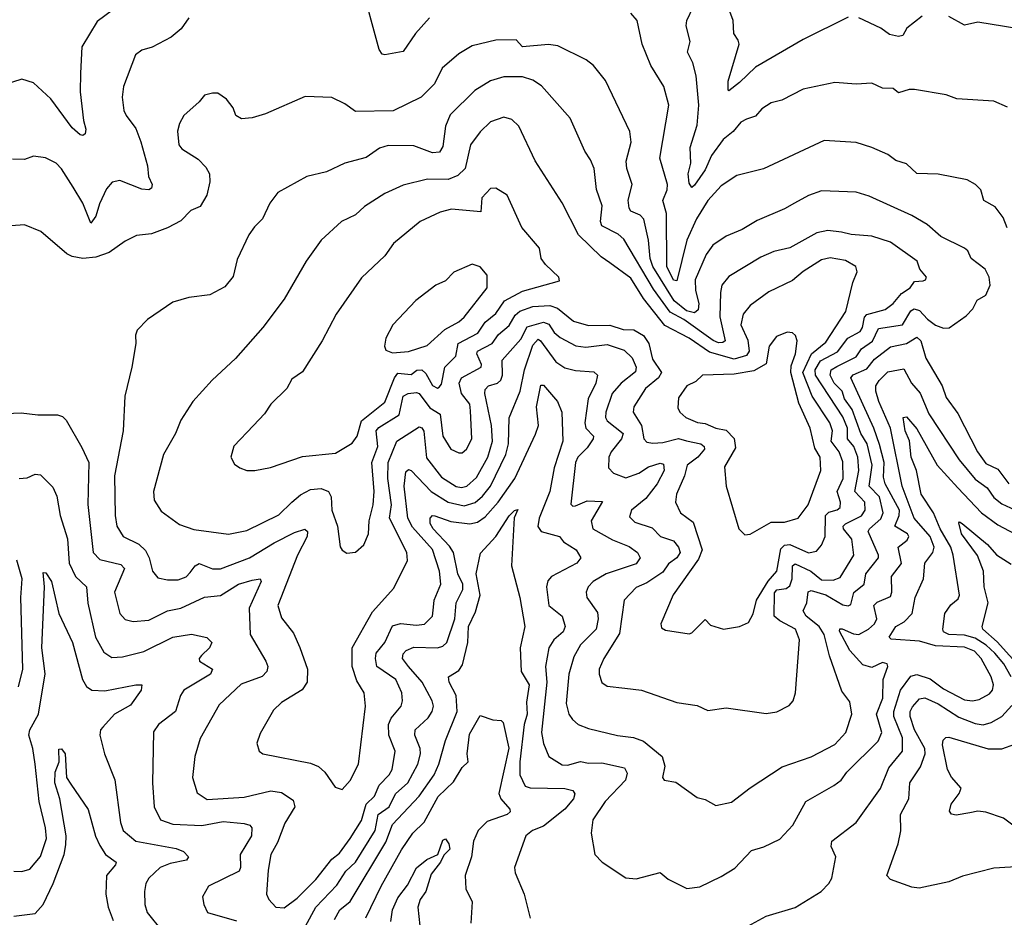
# Model space of a CAD drawing. Extents: x 1443846 to 1577407, y 839182 to 927291.
# Tile 532 of 535: x 1569367 to 1573085, y 900557 to 903948. Entities that reach past the tile are written whole.
import ezdxf

# ---------------------------------------------------------------- set-up
doc = ezdxf.new("R2010")
doc.units = 0

msp = doc.modelspace()

# ---------------------------------------------------------------- linework, layer by layer
at = {"layer": '0CON20XD'}
for points in [[(1570914.4, 903955), (1570861.5, 903895), (1570815, 903826.9), (1570745, 903814.4), (1570735, 903817.5), (1570724.7, 903834.8), (1570655, 904090)], [(1573097.4, 903617.4), (1573045, 903640), (1572905, 903649.2), (1572865, 903664), (1572745, 903684.3), (1572725, 903684.3), (1572685, 903671.5), (1572665, 903688.1), (1572625, 903689.4), (1572585, 903708.1), (1572525, 903703.6), (1572445, 903710), (1572324.6, 903685.4), (1572245, 903643.1), (1572205, 903632.9), (1572169.5, 903610.5), (1572145, 903583.5), (1572111.3, 903571.3), (1572090.1, 903559.9), (1572060.7, 903525), (1572023.6, 903495), (1571978.7, 903435), (1571955, 903380), (1571915, 903322.2), (1571905, 903314.2), (1571895, 903330), (1571890.5, 903365), (1571901.2, 903405), (1571898.1, 903465), (1571925, 903548.8), (1571931.2, 903625), (1571921.3, 903735), (1571909.1, 903785), (1571888.5, 903825), (1571898.9, 903865), (1571883.9, 903923.9), (1571885.4, 903945), (1571909.7, 903995)], [(1569717, 903983), (1569659.6, 903940.4), (1569601.5, 903845), (1569596.1, 903745), (1569594.6, 903675), (1569607.3, 903567.3), (1569616.6, 903533.4), (1569614.2, 903515.8), (1569605, 903510), (1569595, 903512), (1569565, 903538.8), (1569485, 903648.6), (1569418.6, 903708.6), (1569375, 903723.3), (1569305, 903700)], [(1573095, 903160.8), (1573080.8, 903200.8), (1573050.2, 903240.2), (1573008, 903265), (1572995.8, 903305), (1572976, 903325), (1572945, 903342.5), (1572835, 903364.4), (1572755, 903367.1), (1572715, 903403.3), (1572675, 903415.7), (1572645, 903438.2), (1572585, 903464.5), (1572525, 903483.1), (1572405, 903491.4), (1572175.4, 903384.6), (1572075, 903359.4), (1572015, 903320), (1571965, 903264.5), (1571922.9, 903195), (1571885.5, 903115), (1571848.3, 902961.7), (1571835, 902963.9), (1571810.4, 903015), (1571809.4, 903215), (1571795.3, 903265), (1571812.2, 903305), (1571812.8, 903325), (1571784.1, 903425), (1571818.4, 903625), (1571798.8, 903695), (1571750.5, 903775), (1571717.5, 903855), (1571697.9, 903945), (1571675, 903972.7)], [(1572495, 903956.5), (1572325, 903872.7), (1572145, 903768.4), (1572085, 903710.7), (1572045, 903678.8), (1572041.7, 903681.7), (1572041.5, 903715), (1572083.3, 903855), (1572080.3, 903870.3), (1572063.3, 903895), (1572060.6, 903945), (1572048.2, 903978.2)], [(1572775, 903960.6), (1572716.7, 903915), (1572702.1, 903887.9), (1572685, 903883.6), (1572651.4, 903891.4), (1572618.1, 903915), (1572535, 903954.5)], [(1573185.7, 903905.7), (1572985, 903938.6), (1572935, 903927.1), (1572875, 903960)], [(1570005.3, 903954.7), (1569976.8, 903913.2), (1569938.4, 903881.6), (1569866.6, 903843.4), (1569828.2, 903831.8), (1569804.7, 903815.3), (1569758.4, 903695), (1569754.1, 903655), (1569760.4, 903605), (1569768.5, 903585), (1569805, 903536.9), (1569824.4, 903485.6), (1569849.7, 903395), (1569853.1, 903355), (1569867.1, 903325), (1569865, 903310.9), (1569855, 903304.8), (1569828, 903308), (1569745, 903340.4), (1569715.9, 903334.1), (1569695, 903308.6), (1569668.2, 903251.8), (1569655, 903205.7), (1569635, 903179.2), (1569605, 903254.2), (1569568.2, 903315), (1569525, 903384.4), (1569505, 903405.5), (1569464.3, 903425.7), (1569418.6, 903431.4), (1569385, 903420), (1569339.1, 903420.9)], [(1572471.1, 901411.1), (1572424.5, 901544.5), (1572404.4, 901625), (1572385.1, 901655.1), (1572336.3, 901695), (1572325.3, 901715), (1572339.7, 901745), (1572344, 901786), (1572355, 901791.6), (1572410.9, 901775), (1572475, 901737.5), (1572495, 901733.7), (1572505, 901738.1), (1572516, 901784), (1572555.3, 901815), (1572561.7, 901855), (1572609.8, 901915), (1572610.2, 901925), (1572571.2, 902015), (1572575.3, 902025), (1572618.3, 902061.7), (1572627.2, 902085), (1572612.9, 902145), (1572574.5, 902185), (1572585.3, 902265), (1572566.7, 902345), (1572542.7, 902385), (1572510.4, 902475), (1572481.1, 902515), (1572473.1, 902545), (1572442.2, 902575), (1572427.6, 902605), (1572431.5, 902625), (1572452.8, 902637.2), (1572525.4, 902674.6), (1572545.1, 902704.9), (1572586.9, 902733.1), (1572609.5, 902780.5), (1572700.3, 902795), (1572732.1, 902847.9), (1572744.3, 902855.7), (1572765, 902848.8), (1572795, 902815.8), (1572825, 902794.1), (1572855, 902782.3), (1572876, 902784), (1572941.2, 902828.8), (1572965.5, 902855), (1572982, 902888), (1573015, 902906.7), (1573031.5, 902945), (1573027.9, 902975), (1573012.2, 903005), (1572959.5, 903045), (1572946.9, 903075), (1572934.7, 903084.7), (1572845, 903128.5), (1572793.7, 903173.7), (1572735, 903207.9), (1572575, 903280.5), (1572525, 903295.5), (1572395, 903301.2), (1572345, 903283.5), (1572292.5, 903255), (1572255, 903232.9), (1572151.3, 903188.7), (1572095, 903154.6), (1572035, 903130), (1571983.8, 903096.2), (1571959.3, 903060.7), (1571917.6, 902965), (1571918.1, 902925), (1571931, 902875), (1571928.9, 902851.1), (1571915, 902839.7), (1571885, 902848.1), (1571838.2, 902885), (1571757.7, 903015), (1571747.8, 903045), (1571741.7, 903115), (1571723.8, 903193.8), (1571709.3, 903209.3), (1571675, 903224.6), (1571667.8, 903235), (1571664.3, 903265.7), (1571680, 903325), (1571658.9, 903385), (1571657.4, 903412.6), (1571675.4, 903485), (1571670.9, 903525), (1571578.4, 903718.4), (1571534, 903775), (1571506.3, 903796.3), (1571398.3, 903848.3), (1571363.3, 903853.2), (1571265.6, 903845.6), (1571241.7, 903871.7), (1571165, 903870), (1571075, 903848.2), (1571025, 903818.5), (1570961.5, 903765), (1570933.6, 903705), (1570882.9, 903655), (1570776.8, 903603.2), (1570635, 903600.9), (1570595, 903630), (1570545, 903654), (1570445, 903658), (1570295, 903592), (1570245, 903576.2), (1570205, 903573.3), (1570182.5, 903585), (1570172.5, 903615), (1570147.7, 903647.7), (1570115, 903670), (1570095, 903670), (1570065, 903662.5), (1570045, 903636.7), (1569987.1, 903585), (1569970, 903555), (1569963, 903527), (1569967.5, 903475), (1569979.7, 903459.7), (1570041.1, 903421.1), (1570070.2, 903390.2), (1570083.1, 903365), (1570084.4, 903335), (1570073.3, 903285), (1570048, 903242), (1570012.6, 903227.4), (1569975, 903188.4), (1569925, 903161.8), (1569865, 903139.1), (1569807.8, 903132.2), (1569765, 903110.6), (1569705, 903067.6), (1569655, 903050.6), (1569605.4, 903045.4), (1569565, 903052.9), (1569545, 903063.3), (1569447.3, 903147.3), (1569385, 903173.1), (1569335, 903168.6)], [(1570585, 901040), (1570615, 901073.8), (1570646.2, 901135), (1570673.1, 901355), (1570667.1, 901405), (1570640.5, 901450.5), (1570622.4, 901505), (1570622.6, 901575), (1570698.9, 901711.1), (1570779.7, 901800.3), (1570831.8, 901905), (1570828.2, 901935), (1570762.7, 902065), (1570770.9, 902115), (1570757.4, 902215), (1570757.7, 902275), (1570791.3, 902355), (1570875, 902410), (1570885, 902406.2), (1570893.1, 902393.1), (1570903.1, 902293.1), (1570959.2, 902219.2), (1571015, 902184.8), (1571035, 902180.2), (1571055, 902185.2), (1571091.4, 902218.6), (1571134.6, 902295.4), (1571152.3, 902355), (1571148.3, 902415), (1571123.1, 902535), (1571125, 902550.8), (1571136.9, 902565), (1571170.6, 902575), (1571184.1, 902585.9), (1571189.8, 902605), (1571188.7, 902661.3), (1571258.8, 902741.2), (1571283.2, 902786.8), (1571344.4, 902805.6), (1571365, 902797), (1571385, 902766.4), (1571407.3, 902747.3), (1571466.2, 902716.2), (1571505, 902710), (1571585, 902720.2), (1571649.4, 902699.4), (1571680.1, 902670.1), (1571694.4, 902635), (1571692.7, 902617.3), (1571637.6, 902575), (1571603.9, 902535), (1571580.2, 902465), (1571579, 902445), (1571585, 902432), (1571645.2, 902385), (1571639.1, 902365), (1571600, 902315), (1571592, 902295), (1571590, 902255), (1571608.9, 902235), (1571655, 902216.5), (1571705.1, 902234.9), (1571741.7, 902258.3), (1571785, 902272.3), (1571798.4, 902268.4), (1571800, 902245), (1571773.8, 902195), (1571731.5, 902138.5), (1571676.9, 902095), (1571670, 902070), (1571689.3, 902049.3), (1571755, 902028.4), (1571786.4, 901995), (1571835, 901979.1), (1571854.1, 901955), (1571861.1, 901935), (1571848.4, 901915), (1571817.3, 901892.7), (1571795, 901861.1), (1571735, 901820.9), (1571695, 901802.3), (1571649.6, 901755), (1571631.1, 901628.9), (1571572, 901535), (1571555.4, 901495), (1571554.6, 901475), (1571565, 901444.3), (1571585, 901430), (1571652.3, 901422.3), (1571715.4, 901415.4), (1571848.8, 901368.8), (1571925, 901357.5), (1571965, 901338.6), (1572035, 901348.6), (1572185, 901327.1), (1572226.4, 901333.6), (1572272.4, 901357.6), (1572287.1, 901375), (1572296.7, 901405), (1572311.6, 901605), (1572296.1, 901645), (1572236.6, 901676.6), (1572216.3, 901695), (1572217.6, 901782.4), (1572225.6, 901794.4), (1572261.1, 901798.9), (1572275, 901809.6), (1572284, 901836), (1572285.2, 901884.8), (1572295, 901892.7), (1572354.4, 901864.4), (1572395, 901832.2), (1572439, 901831), (1572465, 901840.9), (1572516.3, 901925), (1572508.5, 901985), (1572477.8, 902025), (1572476.7, 902035), (1572485, 902043.2), (1572545, 902073), (1572559, 902095), (1572557.5, 902125), (1572520.3, 902165), (1572535.1, 902245), (1572531.6, 902295), (1572516.4, 902335), (1572492.6, 902365), (1572492.1, 902405), (1572475, 902447.4), (1572372.1, 902605), (1572370.9, 902625), (1572391, 902659), (1572455, 902693.2), (1572494.3, 902745), (1572540.3, 902769.7), (1572549.5, 902785), (1572556.4, 902823.6), (1572565, 902833.5), (1572635, 902853.2), (1572665, 902875.3), (1572697, 902913), (1572729.4, 902935), (1572745, 902959.2), (1572778.8, 902961.2), (1572787.5, 902965), (1572790.6, 902975), (1572765.6, 903005), (1572755.8, 903035.8), (1572655, 903106.8), (1572585, 903130.3), (1572506.3, 903136.3), (1572470, 903145), (1572418.9, 903151.1), (1572377.4, 903142.6), (1572275, 903086.1), (1572215, 903071.6), (1572165, 903050.3), (1572045, 902977.9), (1572018.5, 902945), (1572013.2, 902916.8), (1572010.2, 902825), (1572030.7, 902735), (1572022, 902728), (1572005, 902727.5), (1571985, 902735.4), (1571875, 902815.5), (1571823.1, 902843.1), (1571760, 902930), (1571648.3, 903118.3), (1571627.1, 903137.1), (1571565, 903168.9), (1571560.3, 903185), (1571566.6, 903245), (1571545, 903306.7), (1571536.2, 903385), (1571522, 903418), (1571501.3, 903451.3), (1571445.6, 903575), (1571337.8, 903697.8), (1571305, 903719.6), (1571265, 903732.1), (1571195, 903731.4), (1571145, 903716), (1571085, 903680.4), (1570991.8, 903588.2), (1570974.2, 903545), (1570965, 903468), (1570952.3, 903447.7), (1570925, 903444), (1570855, 903471.6), (1570757.9, 903472.1), (1570725, 903462.2), (1570675, 903427.3), (1570594, 903405), (1570525, 903372.9), (1570451.4, 903355), (1570341.5, 903295), (1570310.8, 903255), (1570284.2, 903195), (1570252.9, 903165), (1570232.2, 903135), (1570188.3, 903041.7), (1570172.4, 902977.6), (1570141.5, 902938.5), (1570085, 902907.8), (1570005, 902898.6), (1569945, 902880), (1569850, 902815), (1569810, 902775), (1569803.9, 902756.1), (1569806, 902725), (1569790.8, 902635), (1569764.4, 902525), (1569758.2, 902395), (1569724.7, 902225), (1569727.2, 902075), (1569733.9, 902035), (1569757.5, 901995), (1569816.5, 901966.5), (1569842.5, 901942.5), (1569856.3, 901915), (1569868.2, 901865), (1569889.1, 901839.1), (1569925, 901831.2), (1569965, 901831.8), (1569995, 901842.9), (1570010.6, 901859.4), (1570029.6, 901885), (1570045, 901894.1), (1570095, 901873.2), (1570125, 901873.2), (1570235.1, 901914.9), (1570328.1, 901971.9), (1570405, 902010.2), (1570443.1, 902023.1), (1570453.1, 902015), (1570452.5, 901995), (1570416.1, 901925), (1570341.8, 901735), (1570355, 901688.8), (1570400.9, 901630.9), (1570425, 901576.7), (1570453.1, 901495), (1570452.1, 901445), (1570433.4, 901416.6), (1570355, 901368.1), (1570325, 901340), (1570275, 901251.2), (1570262.5, 901215), (1570271.2, 901185), (1570284.5, 901174.5), (1570465, 901139.4), (1570495, 901126.9), (1570519.2, 901105), (1570558.3, 901048.3), (1570585, 901040)], [(1571895, 901628.1), (1571905, 901631.4), (1571955, 901682.5), (1571975, 901660), (1572025, 901645.8), (1572085, 901655.7), (1572118.8, 901671.2), (1572137, 901703), (1572149.6, 901755), (1572193.1, 901826.9), (1572226, 901864), (1572240.6, 901949.4), (1572255, 901963.2), (1572274.8, 901965.2), (1572345, 901934.4), (1572375, 901940), (1572395, 901963.1), (1572408.8, 901995), (1572409.6, 902075), (1572422.5, 902087.5), (1572454, 902096), (1572465.3, 902105), (1572466.7, 902125), (1572453.5, 902165), (1572476.6, 902215), (1572475, 902276.9), (1572461.5, 902315), (1572430.7, 902355), (1572436, 902395), (1572426.5, 902425), (1572359.8, 902525), (1572324.2, 902615), (1572356.2, 902685), (1572410.9, 902729.1), (1572486.7, 902845), (1572513.3, 902955), (1572529.6, 902995), (1572524.4, 903015), (1572485, 903038.2), (1572427.4, 903047.4), (1572395, 903040.9), (1572325, 902996.9), (1572285, 902961.8), (1572195, 902919.1), (1572125, 902868.5), (1572098.6, 902835), (1572090, 902795), (1572116.9, 902736.9), (1572120.8, 902695), (1572110.7, 902679.3), (1572065, 902665.1), (1571972.1, 902692.1), (1571895, 902745.2), (1571802.8, 902792.8), (1571721.9, 902895), (1571675, 902970.7), (1571595, 903028.7), (1571562.3, 903052.3), (1571476.4, 903135), (1571415, 903255.8), (1571313.3, 903415), (1571251.9, 903545), (1571225, 903570), (1571195, 903579.6), (1571145, 903561.5), (1571105, 903524.4), (1571069.3, 903475), (1571048.8, 903385), (1571020.7, 903359.3), (1570985, 903343.8), (1570906.7, 903345), (1570815, 903322.3), (1570745, 903291.5), (1570668.6, 903241.4), (1570635, 903210), (1570581.9, 903185), (1570504.7, 903115.3), (1570448.9, 903035), (1570365, 902892), (1570284.6, 902785.4), (1570182.1, 902667.9), (1570093.7, 902586.3), (1570020.6, 902505), (1569975.3, 902434.7), (1569955.5, 902385), (1569909.5, 902305), (1569872.5, 902165), (1569875, 902133.3), (1569901.4, 902091.4), (1569970.6, 902040.6), (1570025, 902022.2), (1570155, 902004.5), (1570225, 902017.9), (1570345, 902076.7), (1570395, 902124.6), (1570426.6, 902153.4), (1570465, 902172.8), (1570505, 902176.7), (1570532.5, 902165), (1570543.6, 902145), (1570545.3, 902095.3), (1570567.1, 902035), (1570576.9, 901956.9), (1570585, 901943.8), (1570602.7, 901932.7), (1570635, 901936), (1570666.1, 901963.9), (1570683.8, 902005), (1570686.4, 902055), (1570701.6, 902115), (1570705.9, 902165), (1570696.6, 902275), (1570718.6, 902335), (1570712.3, 902395), (1570722.7, 902407.3), (1570799.3, 902455), (1570815.3, 902525), (1570834.1, 902535.9), (1570865, 902540), (1570875, 902535.8), (1570915, 902481.7), (1570955, 902457.5), (1570965, 902374.4), (1570995, 902325.6), (1571025, 902311.1), (1571038, 902312), (1571054.4, 902325), (1571074.6, 902365), (1571069.5, 902470.5), (1571067, 902495), (1571034.5, 902535), (1571026.2, 902575), (1571035.1, 902594.9), (1571108.9, 902635), (1571110.2, 902645), (1571093.5, 902685), (1571095.9, 902695), (1571151, 902725), (1571175, 902758.8), (1571215, 902792.3), (1571238.3, 902831.7), (1571255, 902847.2), (1571305, 902864.8), (1571368.2, 902868.2), (1571397.5, 902857.5), (1571458.2, 902808.2), (1571515, 902792.7), (1571595, 902793.4), (1571645, 902777.6), (1571685.5, 902775.5), (1571722.8, 902755), (1571742.2, 902725), (1571755.8, 902665), (1571790.4, 902615), (1571778.9, 902595), (1571729.7, 902555), (1571685.4, 902485), (1571683.9, 902465), (1571715.2, 902415.2), (1571723.8, 902363.8), (1571735, 902351.2), (1571757.7, 902347.7), (1571795, 902350.2), (1571855, 902365.9), (1571885, 902356.2), (1571939.4, 902345), (1571951.2, 902335), (1571953.1, 902325), (1571927.4, 902295), (1571886.8, 902265), (1571877.2, 902225), (1571846.8, 902155), (1571842.7, 902125), (1571862.2, 902085), (1571909.5, 902049.5), (1571944.4, 901945), (1571929.9, 901910.1), (1571834.6, 901775), (1571788, 901665), (1571790.8, 901650.8), (1571805, 901641.2), (1571895, 901628.1)], [(1570255, 902244.3), (1570313.4, 902256.6), (1570435, 902297.8), (1570559.8, 902310.2), (1570622.6, 902347.4), (1570640.8, 902375), (1570657.2, 902432.8), (1570745, 902503.3), (1570781.6, 902595), (1570795, 902612), (1570845, 902607.5), (1570865.9, 902624.1), (1570885, 902624.8), (1570900.7, 902610.7), (1570925, 902566), (1570945, 902556.2), (1570950.9, 902559.1), (1570959, 902571), (1570972, 902635), (1571013.8, 902676.1), (1571022.2, 902725), (1571096.9, 902763.1), (1571124.6, 902805.3), (1571165, 902837.7), (1571198, 902885), (1571265, 902922.7), (1571405, 902961.2), (1571402.9, 902975), (1571352.7, 903022.7), (1571336.2, 903045), (1571330, 903085), (1571263.2, 903163.2), (1571207.1, 903285), (1571165, 903311.2), (1571145, 903310), (1571111.4, 903275), (1571108.2, 903221.8), (1570997.7, 903232.3), (1570955, 903220.6), (1570879.2, 903185), (1570777.8, 903102.2), (1570745, 903055.7), (1570657.2, 902972.8), (1570561.4, 902835), (1570508.9, 902735), (1570435, 902618), (1570395, 902590), (1570375, 902554.2), (1570315, 902495.7), (1570291.1, 902458.9), (1570250, 902415), (1570175, 902336.7), (1570164, 902295), (1570178.3, 902268.3), (1570197.5, 902255), (1570224.4, 902244.4), (1570255, 902244.3)], [(1570775, 902688.6), (1570835, 902693.9), (1570905, 902717.5), (1570972.4, 902777.6), (1571025, 902806), (1571045, 902823.8), (1571131.8, 902935), (1571132.1, 902982.1), (1571105, 903013.8), (1571075, 903024), (1571005.6, 902994.4), (1570975, 902960.8), (1570938.8, 902945), (1570863.3, 902886.7), (1570775.8, 902795), (1570750, 902745), (1570743.8, 902715), (1570749.3, 902699.3), (1570775, 902688.6)], [(1569315, 902459.7), (1569372.9, 902462.9), (1569435, 902454.4), (1569510, 902455), (1569528.6, 902448.6), (1569541.9, 902435), (1569602.1, 902332.1), (1569627.5, 902275), (1569623.7, 902116.3), (1569644.7, 901935), (1569668.9, 901908.9), (1569749.1, 901889.1), (1569763.2, 901875), (1569725.3, 901785), (1569744.6, 901705), (1569765, 901682.2), (1569795, 901674.6), (1569855, 901679.3), (1569925, 901714.3), (1569975, 901724.3), (1570065, 901766.6), (1570125, 901773.1), (1570193.3, 901815), (1570245, 901830.9), (1570275, 901835.6), (1570278.5, 901825), (1570233.5, 901725), (1570237.1, 901625), (1570296.9, 901525), (1570303.3, 901505), (1570300.3, 901485), (1570282.8, 901467.2), (1570202.7, 901437.3), (1570119.8, 901360.2), (1570047.8, 901232.2), (1570028.2, 901165), (1570019.6, 901085), (1570037.6, 901027.6), (1570075, 901001.5), (1570215, 901011.4), (1570315, 901035.3), (1570355, 901028.4), (1570400, 901000), (1570405.3, 900975), (1570367.5, 900912.5), (1570340.4, 900839.6), (1570315.4, 900795), (1570305.4, 900735), (1570298.6, 900645), (1570307.5, 900625), (1570333.8, 900595), (1570365, 900593.1), (1570415, 900630), (1570485, 900699.4), (1570545, 900777.2), (1570575, 900799.7), (1570615.2, 900855), (1570657, 900923), (1570675.3, 900984.7), (1570706.7, 901015), (1570723.9, 901056.1), (1570761.8, 901095), (1570773.3, 901115), (1570784.7, 901185), (1570761.2, 901245), (1570759.3, 901285), (1570769.5, 901309.5), (1570806.8, 901355), (1570812.8, 901375), (1570809.7, 901405), (1570787.4, 901455), (1570716, 901505), (1570710, 901535), (1570713.4, 901555), (1570745, 901594.6), (1570775, 901658.2), (1570805, 901666.7), (1570865, 901660), (1570895.2, 901664.8), (1570925.8, 901694.2), (1570929.1, 901729.1), (1570931.9, 901755), (1570956.5, 901815), (1570951.6, 901865), (1570926.1, 901946.1), (1570850.6, 902030.6), (1570832, 902065), (1570818.7, 902185), (1570825, 902239.6), (1570835, 902248), (1570845, 902244.6), (1570921.1, 902165), (1570985, 902124.8), (1571045, 902111.8), (1571086.3, 902123.7), (1571115, 902147.5), (1571144.2, 902185), (1571202.2, 902305), (1571212.4, 902345), (1571215.7, 902444.3), (1571256.2, 902543.8), (1571273, 902625), (1571305, 902718), (1571325, 902740.2), (1571333.1, 902735), (1571391.4, 902655), (1571425, 902632.1), (1571465, 902622.9), (1571535, 902617.9), (1571548.6, 902605), (1571541.8, 902575), (1571513.9, 902515), (1571500.2, 902425), (1571504.9, 902404.9), (1571533.3, 902375), (1571531.9, 902365), (1571509.2, 902330.8), (1571475, 902295.4), (1571465.2, 902275), (1571447.9, 902117.9), (1571455, 902110.5), (1571465, 902111.1), (1571509.5, 902130.5), (1571567.3, 902127.3), (1571525.2, 902055), (1571530.4, 902025), (1571605, 901983), (1571668.3, 901958.3), (1571700, 901935), (1571710, 901915), (1571695, 901892.2), (1571580.9, 901855), (1571532.7, 901825), (1571513.6, 901805), (1571505.4, 901785), (1571508, 901765), (1571549, 901709), (1571551.7, 901685), (1571544.2, 901645), (1571485, 901586.6), (1571458.7, 901541.3), (1571440, 901475), (1571430.9, 901365), (1571440.4, 901325), (1571454.7, 901304.8), (1571475.9, 901285.9), (1571515, 901270), (1571623.6, 901243.6), (1571685, 901236.4), (1571722.8, 901222.8), (1571792.4, 901165), (1571802.4, 901127.6), (1571794.3, 901085), (1571800, 901075), (1571845, 901068), (1571925, 901010), (1571955, 901002), (1571995, 900980), (1572055, 900991.9), (1572125, 901046.7), (1572245.8, 901125), (1572355, 901162.7), (1572445, 901209.6), (1572486.8, 901255), (1572509.6, 901325), (1572500.9, 901370.9), (1572471.1, 901411.1)], [(1572105, 902001.2), (1572125, 902004.2), (1572205, 902049.3), (1572255, 902049.7), (1572306.9, 902065), (1572344.6, 902115), (1572391.4, 902245), (1572389.7, 902295), (1572369.3, 902329.3), (1572351.2, 902405), (1572308.5, 902498.5), (1572279.2, 902615), (1572279.4, 902640.6), (1572296.7, 902685), (1572303.1, 902735), (1572295.7, 902755), (1572284.4, 902764.4), (1572265, 902766.9), (1572225, 902751.4), (1572197.3, 902715), (1572185, 902647.7), (1572138.4, 902621.6), (1572065, 902608.9), (1571944.6, 902605.4), (1571919.6, 902580.4), (1571885.4, 902564.6), (1571855, 902518.8), (1571852, 902482), (1571859.4, 902465), (1571882.2, 902445), (1571925.8, 902425.8), (1571955, 902422.5), (1571995, 902405.2), (1572035, 902396.5), (1572065.1, 902365.1), (1572069.2, 902330.8), (1572028.3, 902258.3), (1572034.4, 902185), (1572082, 902025), (1572105, 902001.2)], [(1572440.6, 901055), (1572468.5, 901075), (1572490.5, 901105), (1572608.1, 901221.9), (1572622.7, 901255), (1572602.5, 901325), (1572625.8, 901385), (1572626.8, 901455), (1572644.3, 901505), (1572642, 901515), (1572625, 901519.1), (1572585, 901501.1), (1572550.2, 901510.2), (1572501, 901565), (1572462.5, 901637.5), (1572463.7, 901646.3), (1572473.1, 901646.9), (1572515, 901628.3), (1572535, 901625.7), (1572572, 901645), (1572594.7, 901665), (1572603.7, 901685), (1572592.2, 901735), (1572605, 901747.4), (1572655, 901768.5), (1572660.4, 901785), (1572658.9, 901845), (1572696.3, 901893.7), (1572683.6, 901955), (1572718.3, 901981.7), (1572724.7, 901995), (1572719.1, 902005), (1572670.9, 902035), (1572687.9, 902075), (1572689, 902095), (1572634.5, 902195), (1572629, 902219), (1572630.5, 902275), (1572613.3, 902343.3), (1572591.7, 902405), (1572505.2, 902595), (1572514, 902606), (1572565, 902629.3), (1572594.9, 902665.1), (1572655, 902711.8), (1572715, 902724.8), (1572755, 902748), (1572769.2, 902735), (1572788.8, 902668.8), (1572850.3, 902565), (1572865, 902520.6), (1572909.7, 902459.7), (1572983, 902315), (1573015, 902271.6), (1573059.7, 902249.7), (1573101.3, 902195)], [(1572075, 900501.1), (1572185, 900561.9), (1572295, 900594), (1572393.8, 900655), (1572422.5, 900685), (1572432.9, 900705), (1572448.9, 900785), (1572430.8, 900825), (1572433.6, 900845), (1572525.3, 900915), (1572616.9, 901043.1), (1572648.3, 901121.7), (1572699.7, 901185), (1572700.8, 901235), (1572668, 901315), (1572667.1, 901335), (1572692.4, 901415), (1572731.9, 901468.1), (1572755, 901474.8), (1572805, 901457.7), (1572855, 901420.2), (1572935, 901378.4), (1572965, 901374.8), (1572990.4, 901379.6), (1573029.3, 901400.7), (1573040, 901415), (1573044.2, 901435), (1573035.6, 901465), (1572996.9, 901535), (1572972.2, 901562.2), (1572935, 901577.6), (1572825, 901583.1), (1572765, 901600), (1572657.4, 901607.4), (1572650.5, 901615), (1572674.8, 901655.2), (1572707.2, 901672.8), (1572737.2, 901705), (1572748.4, 901765), (1572779.7, 901835), (1572784.7, 901895), (1572815.2, 901934.8), (1572820, 901955), (1572804.5, 901995), (1572744.4, 902065), (1572699, 902185), (1572654.8, 902405), (1572610.7, 902505), (1572599.6, 902545), (1572599.8, 902565), (1572611.7, 902585), (1572645, 902618), (1572705, 902628.5), (1572734.7, 902575), (1572767.4, 902537.4), (1572799.4, 902459.4), (1572914.6, 902284.6), (1572975, 902212.4), (1573019.8, 902179.8), (1573045, 902143.2), (1573075, 902118.5), (1573125, 902096)], [(1570415, 900465.5), (1570484.7, 900595.3), (1570565, 900678.6), (1570598.9, 900731.1), (1570635.1, 900764.9), (1570709.6, 900885), (1570721, 900945), (1570762.4, 900975), (1570786, 901024), (1570833, 901065), (1570870.8, 901135), (1570879.8, 901175), (1570878.9, 901195), (1570859.2, 901245), (1570860.3, 901265), (1570909, 901311), (1570924.7, 901335), (1570929.5, 901355), (1570924.3, 901375), (1570886, 901445), (1570835, 901504.3), (1570812.4, 901535), (1570815, 901552.9), (1570825.6, 901565), (1570855, 901577.1), (1570945, 901575.6), (1570965, 901581.8), (1570979.5, 901595), (1571009.7, 901685), (1571015.6, 901745), (1571040.7, 901795), (1571040.4, 901815), (1571021.6, 901855), (1571004.5, 901935), (1570989.5, 901959.5), (1570928.1, 902025), (1570917.3, 902045), (1570916.9, 902065), (1570925, 902074.3), (1570935, 902073.6), (1570995, 902052), (1571066.9, 902043.1), (1571095, 902049.4), (1571125, 902069.6), (1571174, 902125), (1571236.5, 902215), (1571315, 902381.9), (1571325.6, 902415), (1571318.8, 902485), (1571335, 902566.7), (1571345, 902567.5), (1571397.1, 902505), (1571413.8, 902465), (1571418.3, 902355), (1571385.5, 902255), (1571368.5, 902165), (1571328.5, 902065), (1571323.8, 902033.8), (1571335.7, 902015), (1571405, 901995.5), (1571420.6, 901975), (1571467.8, 901945), (1571485.6, 901915), (1571470, 901895), (1571374.6, 901845), (1571361.5, 901828.5), (1571355.9, 901805), (1571364.7, 901735), (1571414.6, 901695), (1571426, 901655), (1571418.7, 901635), (1571383.4, 901605), (1571365.3, 901575), (1571352, 901505), (1571357.7, 901445), (1571337.2, 901255), (1571345, 901214), (1571364.5, 901165), (1571415, 901133.1), (1571435, 901132), (1571485, 901145.7), (1571515, 901139.8), (1571565, 901140.8), (1571651.1, 901121.1), (1571661.1, 901101.1), (1571654.7, 901075), (1571577.7, 900995), (1571530.6, 900925), (1571524.3, 900875), (1571538, 900795), (1571565.7, 900765.7), (1571655, 900705.8), (1571695, 900702.5), (1571785, 900725.8), (1571815, 900701.5), (1571886.4, 900666.4), (1571935, 900672.3), (1572015, 900711.9), (1572066.7, 900743.3), (1572130.6, 900809.4), (1572176.9, 900823.1), (1572237.6, 900852.4), (1572285.6, 900905), (1572335.7, 900995), (1572440.6, 901055)], [(1573110.5, 901465), (1573082.8, 901515), (1573048.7, 901555), (1573016.5, 901585), (1572975, 901612), (1572935, 901623.4), (1572875, 901625.2), (1572855.4, 901635), (1572852.3, 901645), (1572859.6, 901705), (1572882.3, 901737.7), (1572910, 901760), (1572915.9, 901774.1), (1572891.8, 901925), (1572882.6, 901955), (1572842.2, 902025), (1572817.6, 902085), (1572771.2, 902155), (1572753.6, 902245), (1572732.4, 902295), (1572727.1, 902357.1), (1572710, 902395), (1572702.9, 902445), (1572715, 902446.9), (1572755, 902402.5), (1572831.3, 902265), (1572909, 902179), (1572999.1, 902085), (1573059.9, 902039.9), (1573124.5, 902005.5)], [(1569365, 902214.4), (1569395, 902216.9), (1569425, 902231.5), (1569445, 902228.5), (1569492, 902182), (1569507.5, 902147.5), (1569519.7, 902075), (1569546.9, 901986.9), (1569554.2, 901895), (1569578, 901845), (1569619.1, 901805), (1569623.9, 901743.9), (1569653.1, 901615), (1569685, 901558.8), (1569715, 901538.9), (1569755, 901541.1), (1569835, 901560.6), (1569945, 901615.3), (1570015, 901626.2), (1570073.6, 901613.6), (1570092.5, 901595), (1570083.6, 901575), (1570053.8, 901546.2), (1570044.4, 901535), (1570045.7, 901525), (1570094.3, 901495), (1570087.3, 901475), (1569987.1, 901415), (1569974.6, 901395), (1569955.3, 901335), (1569891.4, 901285), (1569872.7, 901257.3), (1569868.2, 901065), (1569874.6, 900975), (1569898.9, 900925), (1569945, 900908.4), (1570055, 900904.4), (1570135, 900919.3), (1570215, 900911.8), (1570235.3, 900905.2), (1570243.3, 900895), (1570242.7, 900865), (1570199.7, 900795), (1570200.3, 900745), (1570195, 900731.5), (1570080, 900675), (1570057.1, 900635), (1570061.9, 900605), (1570075.4, 900575.4), (1570185, 900544.3)], [(1570555, 900548.7), (1570576.1, 900585), (1570615, 900617.1), (1570749, 900841), (1570775, 900907.1), (1570875.2, 901015), (1570931.6, 901095), (1570950, 901135), (1570974.8, 901225.2), (1571019.1, 901335), (1571014.7, 901395), (1570988.8, 901445), (1570985.6, 901465), (1571025, 901489.2), (1571039.4, 901510.6), (1571058.5, 901595), (1571061.3, 901655), (1571088.5, 901711.5), (1571106.1, 901773.9), (1571091.1, 901855), (1571107.2, 901932.8), (1571164.4, 901995.6), (1571215, 902073.3), (1571235, 902093.8), (1571247.7, 902097.7), (1571234.4, 902065.6), (1571224.5, 901884.5), (1571255.8, 901765), (1571274.6, 901655), (1571256.4, 901575), (1571260.7, 901485), (1571290.9, 901435), (1571280.6, 901369.4), (1571283.2, 901325), (1571272, 901285), (1571255.6, 901145), (1571255.2, 901095.2), (1571275, 901053.1), (1571295, 901046.5), (1571425, 901043.8), (1571455, 901035.6), (1571463.1, 901023.1), (1571458.5, 901005), (1571425, 900965.7), (1571345, 900901.6), (1571302.9, 900885), (1571278.5, 900865), (1571235.5, 900745), (1571237.8, 900725), (1571271.8, 900645), (1571295, 900553.3)], [(1573150.4, 901495), (1573057.6, 901597.6), (1573003.8, 901645), (1573001.2, 901655), (1573023.4, 901745), (1573009.2, 901805), (1573006.1, 901865), (1572983.8, 901923.9), (1572923, 902005), (1572913.3, 902046.7), (1572915, 902051.2), (1572925.2, 902045.2), (1573021.5, 901965), (1573055.7, 901925.7), (1573110.9, 901890.9)], [(1569362.3, 901427.7), (1569379.1, 901495), (1569370.8, 901765), (1569376.4, 901835), (1569356.1, 901906.1)], [(1569345, 900731.2), (1569375, 900730.4), (1569405, 900739.2), (1569445, 900786.2), (1569467.5, 900855), (1569464.4, 900895), (1569440.5, 900995), (1569424.7, 901135.3), (1569416.2, 901195), (1569400.8, 901245), (1569404.7, 901265), (1569438.1, 901325), (1569463.6, 901476.4), (1569450.5, 901575), (1569460.8, 901805), (1569455, 901860), (1569465, 901858.1), (1569486.7, 901825), (1569514.7, 901705), (1569566.7, 901595), (1569604.2, 901455), (1569618.7, 901428.7), (1569638.8, 901415), (1569687.8, 901412.2), (1569805.4, 901435.4), (1569828, 901435), (1569825.5, 901415), (1569785, 901358.8), (1569725, 901324.6), (1569680.6, 901275), (1569671.9, 901265), (1569669.4, 901245), (1569687.3, 901175), (1569725.8, 901075.8), (1569747.2, 900915), (1569758.2, 900885), (1569805, 900845.3), (1569957.2, 900817.2), (1569985.2, 900805.2), (1570004.4, 900785), (1569997.3, 900772.7), (1569935, 900760.2), (1569896.9, 900745), (1569853.9, 900705), (1569843.3, 900685), (1569838.7, 900655), (1569840, 900605), (1569848.2, 900575), (1569905, 900504.3)], [(1573149.6, 900749.6), (1573045, 900742.5), (1572926.9, 900713.1), (1572875, 900691.1), (1572762.7, 900667.3), (1572735, 900670.8), (1572655, 900700), (1572640.8, 900715), (1572684.4, 900835), (1572694.3, 900884.3), (1572692.2, 900945), (1572723.7, 901005), (1572728.4, 901065), (1572768.6, 901125), (1572785.5, 901175), (1572784.2, 901195), (1572746.2, 901265), (1572728.9, 901315), (1572729.8, 901335), (1572738.5, 901351.5), (1572765, 901382.7), (1572785, 901385.7), (1572835, 901363.1), (1572913, 901313), (1572975, 901288.8), (1573005, 901284.7), (1573035, 901292.5), (1573075, 901315.4), (1573113, 901357)], [(1570674.3, 900555), (1570731.5, 900675), (1570808, 900812), (1570851.2, 900875), (1570893.8, 900916.2), (1570946.8, 901013.2), (1571005, 901069.3), (1571037.1, 901122.9), (1571060.4, 901145), (1571056.3, 901175), (1571065, 901248.5), (1571105, 901320), (1571153, 901303), (1571185, 901300), (1571192.5, 901292.5), (1571213.6, 901196.4), (1571176.5, 901025), (1571184, 901005), (1571218.2, 900965), (1571218.9, 900955), (1571208, 900945), (1571131.5, 900918.5), (1571097.8, 900885), (1571080.5, 900845), (1571072.9, 900785), (1571049.4, 900715), (1571051.1, 900665), (1571075.7, 900615), (1571070.8, 900535)], [(1573117.5, 900905), (1573081.3, 900931.3), (1573015, 900954.4), (1572985, 900957.8), (1572955, 900952.2), (1572902.5, 900942.5), (1572885, 900946.7), (1572877.7, 900957.7), (1572883.5, 900985), (1572914.6, 901025), (1572921.8, 901045), (1572885, 901086.9), (1572869.6, 901115), (1572851.5, 901208.5), (1572853.3, 901226.7), (1572863.6, 901236.4), (1572875, 901237.1), (1573023.5, 901193.5), (1573075, 901193.2), (1573125, 901211.1)], [(1569345, 900560.9), (1569425, 900571.5), (1569455.9, 900605), (1569493.8, 900685), (1569534.7, 900794.7), (1569541.4, 900831.4), (1569542.1, 900865), (1569518.4, 901005), (1569499.1, 901065), (1569500.8, 901105), (1569516.2, 901143.8), (1569515, 901192.5), (1569525, 901193.1), (1569538.2, 901175), (1569543.2, 901085), (1569560.4, 901060.4), (1569625, 900964.2), (1569653.6, 900863.6), (1569669, 900829), (1569691.2, 900795), (1569730.8, 900765), (1569729.2, 900755), (1569694.6, 900715), (1569692.7, 900645), (1569701.1, 900595), (1569719.6, 900545)], [(1570768.1, 900541.9), (1570774.2, 900585), (1570795, 900630.5), (1570831.5, 900678.5), (1570865, 900744.3), (1570904, 900775), (1570946.2, 900795), (1570965, 900848.6), (1570975, 900853.1), (1570987.7, 900835), (1570990.9, 900815), (1570968.2, 900791.8), (1570955.8, 900765), (1570920.2, 900719.8), (1570901, 900655), (1570879, 900625), (1570870.6, 900595), (1570878.3, 900525)]]:
    msp.add_lwpolyline(points, dxfattribs=at)

doc.saveas('drawing.dxf')
